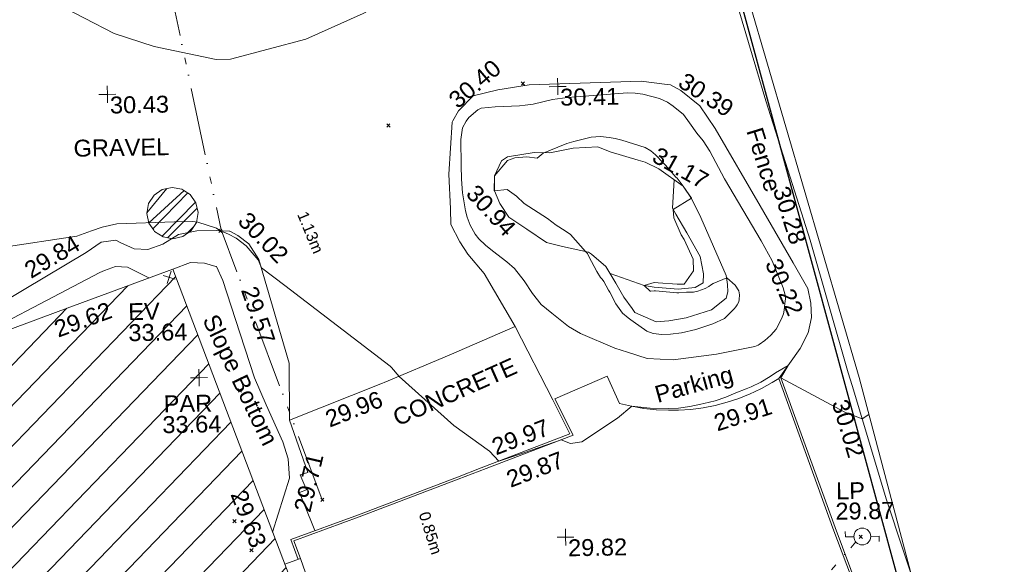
# Model space of a CAD drawing. Header units: millimetres. Extents: x -287732 to 520720, y -88450 to 287754.
# Tile 357 of 383: x 403332 to 425196, y 151249 to 163332. Entities that reach past the tile are written whole.
import ezdxf

# ---------------------------------------------------------------- set-up
doc = ezdxf.new("R2010")
doc.units = ezdxf.units.MM
for name, pattern in [('IMPORT-HIDDEN2 _3_', [4762.5, 3175, -1587.5]), ('IMPORT-UG_ELEC_LV_QLB2 _2_', [2700, 1500, -300.0000000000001, 0, -250, 150, -300.0000000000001, 0, -200]), ('IMPORT-UG_ELEC_STREET LIGHTING_QLB2 _2_', [2700, 1500, -300.0000000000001, 0, -250, 150, -300.0000000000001, 0, -200])]:
    doc.linetypes.add(name, pattern=pattern)
for name, color, linetype, lineweight, true_color in [('00_TOPO_EAVE', 7, 'Continuous', 9, 0x666666), ('00_TOPO_FURN_LAMP_POST', 7, 'Continuous', 9, 0x666666), ('00_UAV_BUILDING_HATCH', 7, 'Continuous', 9, 0x999999), ('00_UAV_BUILDING_OUTLINE', 5, 'Continuous', 9, 0x0000ff), ('00_UAV_CONCRETE', 9, 'Continuous', 9, 0x808080), ('00_UAV_EAVE', 7, 'Continuous', 9, 0x666666), ('00_UAV_FENCE', 7, 'Continuous', 9, 0x264c2f), ('00_UAV_FURN_LAMP_POST', 7, 'Continuous', 9, 0xa50000), ('00_UAV_KERB_BOTTOM', 1, 'Continuous', 9, 0xff0000), ('00_UAV_KERB_TOP', 7, 'Continuous', 9, 0xa500a5), ('00_UAV_LEVEL_SPOT', 7, 'Continuous', 9, 0x666666), ('00_UAV_PARAPET', 7, 'Continuous', 9, 0x666666), ('00_UAV_PARKING', 4, 'Continuous', 9, 0x00ffff), ('00_UAV_SLOPE_BOTTOM', 30, 'Continuous', 9, 0xff7f00), ('00_UAV_SLOPE_TOP', 40, 'Continuous', 9, 0xffbf00), ('00_UAV_TREE_LINE', 7, 'Continuous', 9, 0x52a552), ('01_DTM_CONTOUR_MJR', 7, 'Continuous', 9, 0x7f3f00), ('01_DTM_CONTOUR_MNR', 7, 'Continuous', 9, 0xa5a552), ('12333-PUM-2D-U-0001-C01 - Rev2_REVIT IMPORT_dwg', 7, 'Continuous', 9, 0x767676), ('PUM-CHAMBER EXTENTS', 6, 'IMPORT-HIDDEN2 _3_', 9, 0xff00ff), ('PUM-ELECTRIC-LV-QLB2', 1, 'IMPORT-UG_ELEC_LV_QLB2 _2_', 9, 0xff0000), ('PUM-ELECTRIC-SL-QLB2', 7, 'IMPORT-UG_ELEC_STREET LIGHTING_QLB2 _2_', 9, 0xff7f7f), ('PUM-SURVEY BOUNDARY_EXTENT', 190, 'Continuous', 25, 0x7f00ff)]:
    doc.layers.add(name, color=color, linetype=linetype, lineweight=lineweight, true_color=true_color)
doc.layers.add('00_UAV_SURVEY_TEXT', color=7, linetype='Continuous', lineweight=9)
doc.layers.add('GEN-TEXT', color=7, linetype='Continuous', lineweight=9)
doc.styles.add('Arial_1', font='arial.ttf', dxfattribs={"height": 250})
doc.styles.add('Swis721 Lt BT_2', font='swissl.ttf', dxfattribs={"height": 375})

# ---------------------------------------------------------------- blocks, each defined once
blk = doc.blocks.new('12333-PUM-2D-U-0001-C01 - Rev2_REVIT IMPORT_dwg_MSL_Eaves_SYM_1-V82-Site Location Plan Proposed')
at = {"layer": '00_TOPO_EAVE', "color": 254, "true_color": 0xcccccc}
for p, q in [((356.5791934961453, -116.0873754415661), (-356.5791934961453, 116.0873754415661)), ((-116.0873754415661, -356.5791934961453), (116.0873754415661, 356.5791934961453))]:
    blk.add_line(p, q, dxfattribs=at)
blk = doc.blocks.new('12333-PUM-2D-U-0001-C01 - Rev2_REVIT IMPORT_dwg_MSL_Lamp_Post_SYM-2077240-Site Location Plan Proposed')
at = {"layer": '00_TOPO_FURN_LAMP_POST', "color": 254, "true_color": 0xcccccc, "flags": 128}
for points in [[(-500.1060478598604, 0), (-1000.212095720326, 0), (-1000.212095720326, 316.7338303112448)], [(500.1060478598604, 0), (1000.21209571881, 0), (1000.21209571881, -316.7338303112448)]]:
    blk.add_lwpolyline(points, dxfattribs=at)
at = {"layer": '00_TOPO_FURN_LAMP_POST', "color": 254, "true_color": 0xcccccc}
blk.add_circle((0, 0), 500.1060478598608, dxfattribs=at)
blk = doc.blocks.new('12333-PUM-2D-U-0001-C01 - Rev2_REVIT IMPORT_dwg_MSL_Parapet_SYM-V122-Site Location Plan Proposed')
at = {"layer": '00_UAV_PARAPET', "color": 254, "true_color": 0xcccccc, "flags": 128}
for points in [[(0, -500.0000000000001), (0, 0), (-500.0000000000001, 0)], [(500.0000000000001, 0), (0, 0), (0, 500.0000000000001)]]:
    blk.add_lwpolyline(points, dxfattribs=at)
blk = doc.blocks.new('12333-PUM-2D-U-0001-C01 - Rev2_REVIT IMPORT_dwg_UAV-2077255-Site Location Plan Proposed')
at = {"layer": '00_UAV_LEVEL_SPOT', "color": 254, "true_color": 0xcccccc, "flags": 128}
for points in [[(0, -500.0000000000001), (0, 0), (-500.0000000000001, 0)], [(500.0000000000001, 0), (0, 0), (0, 500.0000000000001)]]:
    blk.add_lwpolyline(points, dxfattribs=at)
blk = doc.blocks.new('12333-PUM-2D-U-0001-C01 - Rev2_REVIT IMPORT_dwg_MGS62954_T2_Galway_ITM_3d_Rev1-2077680-Site Location Plan Proposed')
at = {"layer": '00_UAV_BUILDING_HATCH', "true_color": 0xcccccc}
h = blk.add_hatch(dxfattribs=at)
h.set_pattern_fill('FP_1', color=254, style=0, pattern_type=2)
h.set_pattern_definition([(45, (0, 0), (-441.9417382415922, 441.9417382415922), [])])
h.paths.add_polyline_path([(534258130.3624687, 725648483.3139626), (534277656.3624687, 725655386.3139625), (534278388.3624688, 725653331.3139626), (534295255.4606528, 725659853.8927271), (534294221.4606529, 725663214.8927271), (534296151.4606528, 725663830.8927269), (534296560.4606526, 725662667.892727), (534309422.4606529, 725667184.8927269), (534307379.4606528, 725673087.8927273), (534303370.4606528, 725671653.8927271), (534300995.586905, 725678397.3035645), (534310510.4335188, 725681741.4081918), (534314220.586905, 725671576.3035644), (534326500.586905, 725675858.3035647), (534324518.5869049, 725681362.3035645), (534326113.5869048, 725681952.3035647), (534324160.5869049, 725687672.3035647), (534318720.5869049, 725685739.3035644), (534311382.586905, 725706099.3035647), (534306310.3243251, 725704323.4114221), (534306355.1088055, 725704192.7557819), (534273124.3649247, 725692215.3564034), (534273147.722073, 725692180.3999606), (534273192.9489231, 725691953.0292308), (534273147.722073, 725691725.658501), (534273018.9269006, 725691532.9029037), (534272826.1713033, 725691404.1077313), (534272598.8005735, 725691358.8808813), (534272359.2318197, 725691412.2581903), (534272168.7586477, 725691547.7426457), (534272046.0540514, 725691744.888188), (534272030.8694313, 725691821.2264287), (534266685.9286339, 725689894.7426035), (534268524.939883, 725684612.5737506), (534268047.928634, 725684437.7426035), (534269413.1688387, 725680562.3524156), (534277645.4188779, 725683533.3784789), (534277949.5529159, 725682690.6704743), (534281834.7170621, 725684092.8295298), (534281561.9286339, 725684932.7426034), (534287959.928634, 725687070.7426035), (534294707.928634, 725667896.7426035), (534289312.3624687, 725665760.3139626), (534287625.3624685, 725670664.3139626), (534264563.3624688, 725662495.3139625), (534260945.3624687, 725672663.3139623), (534250837.3624687, 725669091.3139625), (534258126.7857321, 725648493.4208305)])
h.paths.add_polyline_path([(534297904.586905, 725687834.3035645), (534296489.5869049, 725693151.3035643), (534301799.586905, 725695024.3035644), (534303779.5869048, 725689436.3035645), (534301175.8806049, 725688726.3227148)])
at = {"layer": '00_UAV_BUILDING_OUTLINE', "color": 254, "true_color": 0xcccccc, "flags": 128}
blk.add_lwpolyline([(534295075.1652696, 725700127.1113536), (534299778.7335694, 725701822.4244721), (534304482.3018697, 725703517.7375907), (534306355.1088054, 725704192.7557818), (534306310.3243249, 725704323.4114221), (534309020.0596396, 725705272.139446), (534311382.5869048, 725706099.3035647), (534313077.9019064, 725701395.4859809), (534314773.2169079, 725696691.6683966), (534316468.5319094, 725691987.8508127), (534318163.846911, 725687284.0332288), (534318720.5869048, 725685739.3035643), (534321884.6900651, 725686863.6071323), (534324160.5869048, 725687672.3035644), (534324995.6435801, 725685226.5666556), (534326113.5869048, 725681952.3035647)], dxfattribs=at)
at = {"layer": '00_UAV_CONCRETE', "color": 254, "true_color": 0xcccccc}
blk.add_line((534314104.7485062, 725699627.7358189), (534313758.4066768, 725699507.3588176), dxfattribs=at)
at = {"layer": '00_UAV_CONCRETE', "color": 254, "true_color": 0xcccccc, "flags": 128}
blk.add_lwpolyline([(534319772.665399, 725703050.11376), (534318962.7484999, 725704689.7360002), (534317487.7485, 725704081.7360002), (534316035.0972621, 725703499.3096812), (534315998.7484999, 725703484.736), (534313918.7484999, 725702705.7360001), (534314302.7484999, 725701536.736), (534314133.7484999, 725701488.7360002), (534314268.7485, 725701149.7360001), (534314109.7484999, 725701096.7360002), (534314394.7290625, 725700356.1402731), (534314438.4941374, 725700242.4054018)], dxfattribs=at)
at = {"layer": '00_UAV_FENCE', "color": 254, "true_color": 0xcccccc, "flags": 128}
blk.add_lwpolyline([(534320389.2509079, 725722295.602911), (534322026.9295781, 725717574.8527672), (534322067.324325, 725717458.4114221), (534323679.0831036, 725712856.5119228), (534323835.3243248, 725712410.4114221), (534324615.3243248, 725709605.4114221), (534325077.7794791, 725708060.7516631), (534325547.3243248, 725706492.411422), (534326340.3243248, 725703539.4114221), (534326421.4476557, 725703251.9306183), (534327140.3243249, 725700704.4114221), (534327841.8839352, 725698460.7306354), (534328104.3243249, 725697621.4114221), (534329204.8015908, 725693653.4179425), (534329542.3243249, 725692436.4114221), (534330410.324325, 725689060.4114221)], dxfattribs=at)
at = {"layer": '00_UAV_KERB_BOTTOM', "color": 254, "true_color": 0xcccccc, "flags": 128}
for points in [[(534324794.7485063, 725703437.7358189), (534325939.7485063, 725700092.735819), (534326430.7921224, 725698715.4712597), (534327071.7485063, 725696917.7358189), (534327742.7485063, 725695001.7358189), (534326745.1810315, 725694653.3789229), (534325663.7485064, 725694275.7358189), (534323191.7485062, 725693377.7358189), (534322047.8799772, 725692941.646758), (534321869.7485062, 725692873.7358187)], [(534314104.7485064, 725699627.7358189), (534313962.7485064, 725700024.7358189), (534315426.7485063, 725700531.735819), (534317637.7485063, 725701325.735819), (534318266.2247632, 725701555.0513378), (534320205.7485062, 725702262.7358189), (534319817.7485062, 725703071.735819)]]:
    blk.add_lwpolyline(points, dxfattribs=at)
at = {"layer": '00_UAV_KERB_TOP', "color": 254, "true_color": 0xcccccc, "flags": 128}
for points in [[(534324842.0538554, 725703453.9285319), (534325986.9511545, 725700109.2285619), (534326478.1010932, 725698731.6657922), (534327118.8918768, 725696934.3948227), (534327806.4794167, 725694971.0301031), (534326855.7383016, 725694639.0252694), (534325680.5271744, 725694228.6340821), (534323209.1912981, 725693330.8753372), (534322157.4599354, 725692929.9126996), (534321887.5600289, 725692827.0159124)], [(534314057.669465, 725699610.8964642), (534313898.6588702, 725700055.4542539), (534315410.1173587, 725700578.8896729), (534317620.7296044, 725701372.7504252), (534318155.2705457, 725701567.7912593), (534320136.8292893, 725702290.8132775), (534319772.665399, 725703050.11376)]]:
    blk.add_lwpolyline(points, dxfattribs=at)
at = {"layer": '00_UAV_PARKING', "color": 254, "true_color": 0xcccccc}
blk.add_line((534314104.7485062, 725699627.7358189), (534314696.7485064, 725697894.7358189), dxfattribs=at)
at = {"layer": '00_UAV_PARKING', "color": 254, "true_color": 0xcccccc, "flags": 128}
blk.add_lwpolyline([(534319817.7485062, 725703071.735819), (534320986.7485062, 725703557.7358189), (534321252.7485063, 725702947.7358189), (534321518.0745678, 725702879.0384374), (534321787.190613, 725702827.1365758), (534322059.0345643, 725702792.2350671), (534322332.5335771, 725702774.4716512), (534322556.7485063, 725702772.735819), (534322830.4897625, 725702786.2625976), (534323102.8414996, 725702816.9510398), (534323372.7288691, 725702864.6800324), (534323639.0867494, 725702929.261211), (534323900.8639476, 725703010.4397031), (534324157.0273487, 725703107.8951343), (534324249.7465417, 725703150.0109063), (534324406.5659927, 725703221.2428923), (534324648.4950644, 725703350.0356456), (534324794.7485063, 725703437.7358189)], dxfattribs=at)
at = {"layer": '00_UAV_SLOPE_BOTTOM', "color": 254, "true_color": 0xcccccc, "flags": 128}
for points in [[(534318962.7484999, 725704689.7360002), (534318295.3245001, 725705877.4115), (534317939.3245002, 725706314.4115001), (534317768.3245001, 725706592.4115), (534317576.3245, 725706983.4115), (534317572.3245001, 725707325.4115001), (534317551.3245001, 725708095.4115), (534317642.3245001, 725709252.4115001), (534317656.9985378, 725709278.0654123), (534317785.3245001, 725709502.4115), (534318119.3245001, 725709823.4115001), (534318671.3245, 725709946.4115), (534319367.3245, 725710049.4115001), (534321857.3245, 725710087.4115001), (534322370.0117937, 725710011.1045543), (534322502.3245001, 725709991.4115001), (534322729.3245001, 725709863.4115001), (534323147.3245001, 725709516.4115001), (534323482.3245, 725709009.4115001), (534324448.3245001, 725707274.4115001), (534325156.274173, 725705994.0181463), (534325472.3245001, 725705422.4115), (534325539.3245, 725705096.4115001), (534325546.3245, 725704779.4115), (534325464.3245001, 725704436.4115), (534325285.3245001, 725704094.4115002), (534324794.7485063, 725703437.7358189)], [(534321089.8519862, 725705831.8107947), (534321842.3245001, 725705549.4115001), (534322062.3245001, 725705512.4115001), (534322593.3245001, 725705459.4115001), (534322974.3245001, 725705489.4115), (534323155.3245001, 725705585.4115), (534323165.3245001, 725705785.4115001), (534323096.3245001, 725706171.4115001), (534322813.3245, 725706706.4115), (534322576.3245001, 725707120.4115001), (534322502.3245001, 725707260.4115001), (534322546.7269245, 725707887.7472982)], [(534310848.4244108, 725705912.28348), (534310376.3245001, 725706161.4115), (534310115.3245, 725706181.4115), (534309869.3245001, 725706096.4115001), (534309760.3245001, 725706052.4115001), (534306310.3243249, 725704323.4114221), (534306339.7807832, 725704338.1738037)], [(534313499.1850438, 725700226.594637), (534313891.3245001, 725701415.4115002), (534313874.3245001, 725701843.4115), (534313762.3245001, 725702224.4115002), (534313401.3245001, 725703049.4115), (534313158.3245001, 725703654.4115001), (534312756.2299093, 725704959.2655461), (534312489.3245001, 725705825.4115001), (534312354.3245001, 725706136.4115), (534312340.3245, 725706138.4115002), (534312086.3245002, 725706216.4115), (534311781.3245, 725706241.4115002), (534311382.5869048, 725706099.3035645)]]:
    blk.add_lwpolyline(points, dxfattribs=at)
at = {"layer": '00_UAV_SLOPE_TOP', "color": 254, "true_color": 0xcccccc, "flags": 128}
blk.add_lwpolyline([(534323331.3245, 725704984.4115), (534322761.3245001, 725704816.4115), (534322375.3245, 725704757.4115001), (534322094.3245001, 725704745.4115001), (534321628.3245001, 725704957.4115), (534321567.3245001, 725705045.4115002), (534321384.3245, 725705302.4115), (534321216.3245002, 725705613.4115), (534321000.3245001, 725705986.4115), (534320684.3245001, 725706269.4115), (534320617.3245, 725706310.4115001), (534320041.3245, 725706450.4115001), (534319692.3245001, 725706544.4115001), (534319257.7972078, 725706845.0771958), (534318861.3245001, 725707119.4115001), (534318668.3245001, 725707425.4115002), (534318553.3245, 725707713.4115), (534318564.3245002, 725708041.4115), (534318720.3245, 725708373.4115001), (534318860.3245, 725708460.4115002), (534319449.3245002, 725708543.4115001), (534319801.3245001, 725708529.4115001), (534320320.3245001, 725708629.4115001), (534320868.3245002, 725708645.4115001), (534321142.3245, 725708529.4115001), (534321760.1417096, 725708338.6974977), (534321913.3245001, 725708291.4115), (534322213.3245001, 725708131.4115), (534322748.3245002, 725707740.4115), (534322929.3245, 725707467.4115001), (534323130.3245001, 725707039.4115001), (534323665.3245001, 725705744.4115001), (534323694.3245001, 725705539.4115), (534323697.3245001, 725705378.4115), (534323655.3245001, 725705239.4115001)], close=True, dxfattribs=at)
blk.add_lwpolyline([(534306817.3245001, 725704985.4115001), (534308074.6815334, 725705704.714618), (534309467.3245001, 725706501.4115002), (534309804.3245, 725706721.4115001), (534310133.3245001, 725706766.4115001), (534310228.3245001, 725706709.4115), (534310532.3245001, 725706566.4115), (534310837.3245001, 725706541.4115), (534311175.3245001, 725706658.4115), (534311525.3245002, 725706862.4115), (534311931.3245001, 725706940.4115002), (534312372.3245001, 725706941.4115), (534312655.6486632, 725706918.9409629), (534312662.3245002, 725706918.4115001), (534312840.3245, 725706821.4115), (534313079.3245001, 725706628.4115001), (534313297.3245002, 725706277.4115001), (534313932.3245001, 725703963.4115), (534313918.7484999, 725702705.7360001)], dxfattribs=at)
at = {"layer": '00_UAV_TREE_LINE', "color": 254, "true_color": 0xcccccc, "flags": 128}
blk.add_lwpolyline([(534310837.2722841, 725749438.6609697), (534309905.2722841, 725745278.6609697), (534309789.2722842, 725744421.6609697), (534309825.2722842, 725743677.6609697), (534312213.2509079, 725736174.6029111), (534312707.250908, 725734512.6029111), (534313289.2509078, 725733305.602911), (534314274.2509079, 725732431.6029112), (534315105.2509079, 725731852.6029111), (534316079.2509079, 725731309.6029111), (534316719.2509079, 725730536.6029111), (534317304.2509078, 725728943.6029111), (534320382.2509079, 725721266.602911), (534322915.7485062, 725716499.735819), (534324281.7485062, 725711808.735819), (534326579.7485062, 725703426.735819), (534328530.7485062, 725695507.7358189), (534329612.7485062, 725686913.7358189)], dxfattribs=at)
at = {"layer": '01_DTM_CONTOUR_MJR', "color": 254, "true_color": 0xcccccc, "flags": 128}
blk.add_lwpolyline([(534326782.5318602, 725702603.6495144), (534326630, 725702510), (534326250.8298165, 725702666.1322006), (534324840, 725703450.0000002), (534325010, 725703720.0000002), (534324723.5181348, 725703560.7527758), (534324601.9930812, 725703484.4193728), (534324395.4964837, 725703366.3536645), (534324177.7310078, 725703264.513067), (534324066.8184819, 725703222.79868), (534323839.8130546, 725703132.7813692), (534323614.6783548, 725703046.0575415), (534323372.8000435, 725702969.2016956), (534323122.334004, 725702910.080483), (534323053.2106439, 725702898.2259551), (534322808.505237, 725702853.9033495), (534322555.4751132, 725702820.6787331), (534322334.8214288, 725702811.5384616), (534322067.5579325, 725702810.7843137), (534321791.4895494, 725702848.2056032), (534321520.0000001, 725702880.0000001), (534321202.3170733, 725702617.987805), (534320395.0896152, 725702106.5923913), (534320144.2178007, 725702076.1967961), (534319940.0000002, 725702160), (534319081.3307316, 725701883.4710009), (534318550.0000001, 725701710.0000001), (534318348.1544781, 725701938.9765226), (534317564.7412981, 725702521.9314024), (534316370.0000001, 725703630.0000001), (534316200.5392013, 725703832.3598394), (534316172.3539013, 725703861.796617), (534313868.468912, 725705690.4766841), (534313350, 725706090.0000001), (534313281.3144138, 725706269.6191188), (534313018.1887809, 725706588.5102776), (534312799.5418754, 725706763.8540312), (534312634.339018, 725706855.4336582), (534312440.0000002, 725706940.0000002), (534312370.8496433, 725706989.2793156), (534311957.3122329, 725707130.0931404), (534311841.8965518, 725707144.4000001), (534311440.9508113, 725707148.1955563), (534310159.1961412, 725707125.2197176), (534309831.2211802, 725707059.9912077), (534309592.6807856, 725706977.2574193), (534309269.356205, 725706870.419314), (534307595.7496654, 725706642.6840696)], dxfattribs=at)
at = {"layer": '01_DTM_CONTOUR_MNR', "color": 254, "true_color": 0xcccccc, "flags": 128}
blk.add_lwpolyline([(534317254.4192096, 725712824.983984), (534316842.9032259, 725712420.0000001), (534316598.5579711, 725712160.6800445), (534316563.0770662, 725712134.2757109), (534315706.5666667, 725711696.5666667), (534314430.0000002, 725711149.0476191), (534312745.4761905, 725710735.4761906), (534312430.0000002, 725710735.7514453), (534311055.770548, 725711045.7705481), (534310174.8638514, 725711349.6049769), (534308869.877701, 725712055.1009494), (534307700.0000001, 725713060.0000002), (534305824.7127722, 725713114.1554317)], dxfattribs=at)
for points in [[(534323668.6894007, 725707891.0417585), (534324457.4944753, 725706498.0690497), (534324691.6751182, 725706051.90733), (534324928.0792912, 725705449.2930114), (534324967.5436617, 725705286.9968517), (534324973.9752501, 725705205.6579534), (534324962.0000002, 725705100), (534324942.4830162, 725704952.4649425), (534324924.6705426, 725704871.511628), (534324892.6633986, 725704797.4997764), (534324797.4780881, 725704597.7433125), (534324755.2585776, 725704528.9668394), (534324637.7614419, 725704404.3318352), (534324497.8020257, 725704282.0479939), (534324370.3378016, 725704202.2435849), (534324350.6564366, 725704188.1619779), (534324315.8760086, 725704169.7966425), (534324280.0957129, 725704156.5483549), (534323424.7568126, 725704000.0312271), (534322460.0000001, 725703890), (534321880.0000001, 725703930.0000002), (534321448.4174312, 725704078.2110094), (534321170.0000001, 725704170.0000001), (534320409.4480168, 725704509.0647538), (534320150.0000001, 725704670.0000001), (534319779.1558737, 725704972.4675428), (534319550.965821, 725705171.2150257), (534319360.1869524, 725705421.1107781), (534319181.1558372, 725705700.7818638), (534318969.9755311, 725705978.7332362), (534318802.1830188, 725706127.6518997), (534318486.3889471, 725706379.2561082), (534318333.9084969, 725706506.9542484), (534318191.2372848, 725706653.1533647), (534318109.3653434, 725706753.8315452), (534318001.1885999, 725706956.5185118), (534317935.9680452, 725707134.2528195), (534317907.6856928, 725707280.177521), (534317844.7067449, 725707677.9618769), (534317827.7931229, 725707981.7901607), (534317824.2615895, 725708288.554843), (534317825.8444709, 725708859.2500869), (534317870.2913949, 725709123.9915011), (534317952.2098239, 725709269.491303), (534318015.6189166, 725709344.1178395), (534318215.7908164, 725709515.211039), (534318295.2989928, 725709548.7039399), (534318607.3989688, 725709574.3938127), (534318789.433004, 725709577.9202569), (534319145.0654206, 725709584.7943926), (534319273.4782609, 725709596.3478262), (534319445.6552045, 725709621.2871747), (534319877.228261, 725709711.8478262), (534320217.1677614, 725709754.4763626), (534321550.0243851, 725709832.3579304), (534321718.1168571, 725709825.9397062), (534321885.555992, 725709797.9315209), (534322258.0250649, 725709692.837799), (534322431.6265473, 725709609.6726693), (534322556.4327599, 725709521.7664038), (534322779.2659847, 725709327.7675477), (534322914.2326502, 725709144.9155799), (534323068.0273973, 725708908.3444227), (534323208.6449581, 725708738.644958), (534323356.0084512, 725708507.8342274)], [(534322750.0000001, 725707740), (534322930.0000002, 725707470.0000001), (534322520.0000001, 725707230), (534322524.8382018, 725707041.3650963), (534322683.7094396, 725706663.0920777), (534322747.6816064, 725706558.3585751), (534322941.655099, 725706119.0075742), (534322941.1271678, 725705855.8876337), (534322730, 725705570.0000002), (534322573.7177132, 725705565.8348635), (534322151.6538114, 725705605.727314), (534322065.4283475, 725705612.0529325), (534321840, 725705550.0000001), (534321970.3436533, 725705425.8328176), (534321990.7860963, 725705421.4705883), (534322063.0783514, 725705432.0150989), (534322093.4715045, 725705431.5511616), (534322565.6110596, 725705378.7035317), (534322612.2853565, 725705376.1021879), (534322777.4030979, 725705385.6006804), (534322937.9221083, 725705387.6562501), (534323030.6422562, 725705404.0901374), (534323194.617182, 725705465.7854064), (534323282.0394737, 725705504.5723685), (534323312.6785715, 725705530.625), (534323373.1617342, 725705569.8904026), (534323680.0000002, 725705690.0000002), (534323860.3223496, 725705526.8982809), (534323944.7469854, 725705399.0094746), (534323957.8119181, 725705311.8987386), (534323945.9371118, 725705203.6080041), (534323935.8445488, 725705152.3484614), (534323903.7487923, 725705087.657005), (534323869.5101553, 725705043.5842294), (534323828.5907836, 725705000.2849797), (534323612.0626922, 725704790.9889178), (534323352.4638014, 725704675.134123), (534322973.408517, 725704556.573862), (534322653.8018949, 725704490.7858741), (534322407.5541936, 725704460.3481458), (534322215.6705713, 725704457.9008344), (534322021.2401623, 725704481.5092055), (534321886.2792839, 725704536.7298754), (534321588.3688543, 725704756.469954), (534321535.7670012, 725704798.1650673), (534321476.2500001, 725704843.7500001), (534321349.7774078, 725704947.3538765), (534321206.5791661, 725705159.8619525), (534321074.7809832, 725705415.7914352), (534321050.9307359, 725705461.4718615), (534320950.9618875, 725705658.4210528), (534320909.749679, 725705709.8331195), (534320874.6267177, 725705744.1519085), (534320797.8606298, 725705879.8792984), (534320623.1359459, 725706213.6934367), (534320594.9824608, 725706282.6370666), (534320550.0000001, 725706330.0000001), (534320230.1873614, 725706712.6396896), (534320113.5162312, 725706795.206651), (534319913.459405, 725706921.4220878), (534319725.7345529, 725707079.9887956), (534319212.2885574, 725707418.679429), (534319039.4032259, 725707586.4139785), (534318841.8271696, 725707736.1647748), (534318550.0000001, 725707710.0000001), (534318560.0000002, 725708040.0000001), (534318857.5155957, 725708381.0012478), (534319020.1762115, 725708437.753304), (534319289.0000001, 725708449), (534319514.0467808, 725708415.7880619), (534319650.0000001, 725708530), (534319778.9260387, 725708580.4269792), (534320178.8714948, 725708730.5540601), (534320333.7390717, 725708775.2416143), (534320725.2968549, 725708867.0547179), (534320932.716109, 725708878.0585779), (534321122.7339681, 725708847.6949872), (534321258.3621534, 725708822.6175456), (534321406.7643867, 725708786.6340934), (534321916.4069661, 725708610.3483044), (534322041.2526346, 725708537.2433348), (534322145.3176646, 725708445.8979528), (534322309.9704511, 725708267.9592227), (534322365.9404273, 725708210.8579996), (534322590.5054482, 725707946.8799909), (534322614.8249274, 725707917.5283941)]]:
    blk.add_lwpolyline(points, close=True, dxfattribs=at)
at = {"xscale": 0.375, "yscale": 0.375, "zscale": 0.375}
for name, p in [('12333-PUM-2D-U-0001-C01 - Rev2_REVIT IMPORT_dwg_UAV-2077255-Site Location Plan Proposed', (534310000, 725710000.0000001)), ('12333-PUM-2D-U-0001-C01 - Rev2_REVIT IMPORT_dwg_UAV-2077255-Site Location Plan Proposed', (534320000, 725710000.0000001)), ('12333-PUM-2D-U-0001-C01 - Rev2_REVIT IMPORT_dwg_MSL_Eaves_SYM_1-V82-Site Location Plan Proposed', (534311299.5870001, 725705918.3035)), ('12333-PUM-2D-U-0001-C01 - Rev2_REVIT IMPORT_dwg_MSL_Parapet_SYM-V122-Site Location Plan Proposed', (534311923.587, 725703678.3035)), ('12333-PUM-2D-U-0001-C01 - Rev2_REVIT IMPORT_dwg_UAV-2077255-Site Location Plan Proposed', (534320000, 725700000)), ('12333-PUM-2D-U-0001-C01 - Rev2_REVIT IMPORT_dwg_MSL_Lamp_Post_SYM-2077240-Site Location Plan Proposed', (534326588.7485063, 725699898.7358189))]:
    blk.add_blockref(name, p, dxfattribs=at)
at = {"layer": '00_UAV_BUILDING_OUTLINE', "color": 251, "true_color": 0x666666, "char_height": 375, "width": 1495.902363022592, "attachment_point": 1, "line_spacing_factor": 1.005061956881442, "style": 'Swis721 Lt BT_2'}
for s, insert, rotation in [('29.62', (534308688.3192314, 725704974.0709258), 19.296086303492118), ('29.63', (534312926.0431331, 725701209.660239), 289.81980023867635)]:
    blk.add_mtext(s, dxfattribs=dict(at, insert=insert, rotation=rotation))
at = {"layer": '00_UAV_CONCRETE', "color": 251, "true_color": 0x666666, "char_height": 375, "width": 1495.902363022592, "attachment_point": 1, "line_spacing_factor": 1.005061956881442, "style": 'Swis721 Lt BT_2'}
for s, insert, rotation in [('29.96', (534314671.9411075, 725702870.5163064), 20.58351146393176), ('29.71', (534313975.8727641, 725700719.8871158), 75.81340348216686)]:
    blk.add_mtext(s, dxfattribs=dict(at, insert=insert, rotation=rotation))
at = {"layer": '00_UAV_EAVE', "char_height": 375, "attachment_point": 1, "line_spacing_factor": 1.005061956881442, "style": 'Swis721 Lt BT_2'}
for s, insert, width in [('EV', (534310377.2562355, 725705357.8094479), 736.078940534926), ('33.64', (534310372.5878323, 725704891.0588237), 1495.902363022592)]:
    blk.add_mtext(s, dxfattribs=dict(at, insert=insert, width=width))
at = {"layer": '00_UAV_FENCE', "color": 251, "true_color": 0x666666, "char_height": 375, "attachment_point": 1, "line_spacing_factor": 1.005061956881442, "style": 'Swis721 Lt BT_2'}
for s, insert, width, rotation in [('Fence', (534324527.8322813, 725709049.0319568), 1681.10932225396, 286.09608154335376), ('30.28', (534325093.7148312, 725707737.0283985), 1495.902363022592, 286.6671561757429), ('30.02', (534326319.7706869, 725702984.3550786), 1495.902363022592, 285.75837373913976)]:
    blk.add_mtext(s, dxfattribs=dict(at, insert=insert, width=width, rotation=rotation))
at = {"layer": '00_UAV_FURN_LAMP_POST', "color": 251, "true_color": 0x666666, "char_height": 375, "attachment_point": 1, "line_spacing_factor": 1.005061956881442, "style": 'Swis721 Lt BT_2'}
for s, insert, width in [('LP', (534326024.0004881, 725701107.3052119), 707.5855621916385), ('29.87', (534326001.4569767, 725700656.7431138), 1495.902363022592)]:
    blk.add_mtext(s, dxfattribs=dict(at, insert=insert, width=width))
at = {"layer": '00_UAV_KERB_BOTTOM', "color": 251, "true_color": 0x666666, "insert": (534318669.6365269, 725701466.2376219), "char_height": 375, "width": 1495.902363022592, "attachment_point": 1, "rotation": 20.045781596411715, "line_spacing_factor": 1.005061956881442, "style": 'Swis721 Lt BT_2'}
blk.add_mtext('29.87', dxfattribs=at)
at = {"layer": '00_UAV_KERB_TOP', "color": 251, "true_color": 0x666666, "insert": (534318358.0174277, 725702191.3789467), "char_height": 375, "width": 1495.902363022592, "attachment_point": 1, "rotation": 20.045781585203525, "line_spacing_factor": 1.005061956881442, "style": 'Swis721 Lt BT_2'}
blk.add_mtext('29.97', dxfattribs=at)
at = {"layer": '00_UAV_LEVEL_SPOT', "char_height": 375, "width": 1495.902363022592, "attachment_point": 1, "line_spacing_factor": 1.005061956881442, "style": 'Swis721 Lt BT_2'}
for s, insert in [('30.43', (534310051.8765643, 725709949.1441547)), ('30.41', (534320051.8765643, 725709949.1441547)), ('29.82', (534320051.8765643, 725699949.1441548))]:
    blk.add_mtext(s, dxfattribs=dict(at, insert=insert))
at = {"layer": '00_UAV_PARAPET', "char_height": 375, "attachment_point": 1, "line_spacing_factor": 1.005061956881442, "style": 'Swis721 Lt BT_2'}
for s, insert, width in [('PAR', (534311128.9424914, 725703299.4014806), 1168.228512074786), ('33.64', (534311091.652664, 725702837.2687906), 1495.902363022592)]:
    blk.add_mtext(s, dxfattribs=dict(at, insert=insert, width=width))
at = {"layer": '00_UAV_PARKING', "color": 251, "true_color": 0x666666, "char_height": 375, "attachment_point": 1, "line_spacing_factor": 1.005061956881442, "style": 'Swis721 Lt BT_2'}
for s, insert, width, rotation in [('Parking', (534322003.6253506, 725703303.9084511), 2037.276551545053, 14.390028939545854), ('29.91', (534323302.5019093, 725702644.107286), 1495.902363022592, 16.75891284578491)]:
    blk.add_mtext(s, dxfattribs=dict(at, insert=insert, width=width, rotation=rotation))
at = {"layer": '00_UAV_SLOPE_BOTTOM', "color": 251, "true_color": 0x666666, "char_height": 375, "attachment_point": 1, "line_spacing_factor": 1.005061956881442, "style": 'Swis721 Lt BT_2'}
for s, insert, width, rotation in [('30.40', (534317534.4814122, 725709819.121711), 1495.902363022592, 39.54431404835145), ('30.39', (534322854.0199833, 725710282.192062), 1495.902363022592, 326.0380846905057), ('30.22', (534324873.864141, 725706140.5634967), 1495.902363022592, 292.81173112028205), ('29.57', (534313243.2251169, 725705725.2537792), 1495.902363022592, 287.71376744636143), ('Slope Bottom', (534312356.17562, 725705122.0795326), 3685.143599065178, 294.6960104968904)]:
    blk.add_mtext(s, dxfattribs=dict(at, insert=insert, width=width, rotation=rotation))
at = {"layer": '00_UAV_SLOPE_TOP', "color": 251, "true_color": 0x666666, "char_height": 375, "width": 1495.902363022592, "attachment_point": 1, "line_spacing_factor": 1.005061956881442, "style": 'Swis721 Lt BT_2'}
for s, insert, rotation in [('31.17', (534322225.8261102, 725708640.1778514), 329.70408712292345), ('30.94', (534318178.5352004, 725707889.9257509), 311.7710817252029), ('30.02', (534313096.4797583, 725707372.2197326), 312.96453157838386), ('29.84', (534308045.7695332, 725706258.715034), 29.77281456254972)]:
    blk.add_mtext(s, dxfattribs=dict(at, insert=insert, rotation=rotation))
at = {"layer": '00_UAV_SURVEY_TEXT', "color": 251, "true_color": 0x666666, "insert": (534309226.8, 725709004.6296079), "char_height": 375, "width": 2322.210334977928, "attachment_point": 1, "line_spacing_factor": 1.005061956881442, "style": 'Swis721 Lt BT_2'}
blk.add_mtext('GRAVEL', dxfattribs=at)
at = {"layer": '00_UAV_SURVEY_TEXT', "color": 251, "true_color": 0x666666, "insert": (534316169.9083602, 725702865.5772852), "char_height": 375, "width": 3286.236302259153, "attachment_point": 1, "rotation": 23.004068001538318, "line_spacing_factor": 1.005061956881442, "style": 'Swis721 Lt BT_2'}
blk.add_mtext('CONCRETE', dxfattribs=at)
blk = doc.blocks.new('12333-PUM-2D-U-0001-C01 - Rev2_REVIT IMPORT_dwg-1620468-Site Location Plan Proposed')
at = {"layer": 'PUM-CHAMBER EXTENTS', "true_color": 0xffaaff}
h = blk.add_hatch(dxfattribs=at)
h.set_pattern_fill('FP_3', color=211, style=0, pattern_type=2)
h.set_pattern_definition([(45, (-533641079.65, -725615854.3560001), (-265.1650429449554, 265.1650429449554), []), (45, (-533640902.873, -725615854.3560001), (-265.1650429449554, 265.1650429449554), [])])
h.paths.add_polyline_path([(670318.695917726, 90918.86973858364), (670536.6562881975, 90962.22475182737), (670724.469581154, 91090.23220057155), (670844.8988001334, 91270.46726376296), (670888.253813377, 91488.42763423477), (670844.8988001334, 91706.38800470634), (670721.4341680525, 91891.1658845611), (670536.6562881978, 92014.63051664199), (670318.6959177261, 92057.98552988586), (670100.7355472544, 92014.63051664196), (669915.9576673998, 91891.1658845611), (669792.4930353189, 91706.38800470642), (669749.138022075, 91488.42763423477), (669792.4930353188, 91270.46726376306), (669915.9576673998, 91085.68938390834), (670100.7355472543, 90962.22475182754), (670219.5629476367, 90938.58851233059)])
at = {"layer": 'GEN-TEXT', "color": 253, "true_color": 0xaaaaaa}
for p, q in [((678113.9948138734, 94191.2884822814), (678184.7054919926, 94261.9991604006)), ((678184.7054919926, 94191.2884822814), (678113.9948138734, 94261.9991604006)), ((675110.9948138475, 93312.28848232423), (675181.7054919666, 93382.99916044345)), ((675181.7054919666, 93312.28848232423), (675110.9948138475, 93382.99916044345)), ((671338.9948138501, 91039.28848227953), (671409.7054919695, 91109.99916039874)), ((671409.7054919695, 91039.28848227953), (671338.9948138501, 91109.99916039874)), ((671711.9948138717, 87491.28848232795), (671782.7054919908, 87561.99916044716)), ((671782.7054919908, 87491.28848232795), (671711.9948138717, 87561.99916044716)), ((673498.9948137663, 85034.28848227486), (673569.7054918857, 85104.99916039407)), ((673569.7054918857, 85034.28848227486), (673498.9948137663, 85104.99916039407)), ((671539.9948138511, 84592.28848223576), (671610.7054919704, 84662.99916035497)), ((671610.7054919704, 84592.28848223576), (671539.9948138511, 84662.99916035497)), ((671907.994813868, 83941.28848228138), (671978.705491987, 84011.99916040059)), ((671978.705491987, 83941.28848228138), (671907.994813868, 84011.99916040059)), ((685438.994813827, 84003.28848231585), (685509.7054919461, 84073.99916043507)), ((685509.7054919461, 84003.28848231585), (685438.994813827, 84073.99916043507))]:
    blk.add_line(p, q, dxfattribs=at)
at = {"layer": 'PUM-CHAMBER EXTENTS', "color": 211, "linetype": 'Continuous', "true_color": 0xffaaff, "flags": 128}
blk.add_lwpolyline([(670888.2538133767, 91488.42763423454), (670844.8988001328, 91706.38800470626), (670721.4341680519, 91891.1658845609), (670582.7834800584, 91983.8093124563), (670536.6562881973, 92014.63051664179), (670318.6959177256, 92057.98552988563), (670100.7355472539, 92014.63051664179), (669915.9576673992, 91891.1658845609), (669792.4930353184, 91706.38800470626), (669749.1380220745, 91488.42763423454), (669792.4930353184, 91270.46726376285), (669897.9141635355, 91112.69339581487), (669915.9576673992, 91085.68938390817), (670100.7355472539, 90962.22475182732), (670318.6959177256, 90918.86973858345), (670536.6562881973, 90962.22475182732), (670721.4341680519, 91085.68938390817), (670724.4695811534, 91090.23220057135), (670844.8988001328, 91270.46726376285)], close=True, dxfattribs=at)
at = {"layer": 'PUM-ELECTRIC-SL-QLB2', "color": 254, "true_color": 0xffd4d4, "flags": 128}
for points in [[(673534.3501528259, 85069.64382133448), (671393.350152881, 91094.64382135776), (670022.3501528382, 98187.64382135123), (668707.808966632, 102815.5490931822)], [(678813.7780942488, 75191.08869694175), (681523.3501528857, 79712.64382137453), (685363.6599332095, 83925.9788733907)]]:
    blk.add_lwpolyline(points, dxfattribs=at)
at = {"layer": 'PUM-SURVEY BOUNDARY_EXTENT', "color": 201, "true_color": 0xd4aaff, "flags": 128}
blk.add_lwpolyline([(488216.8503400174, 30926.89504288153), (531080.8829478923, 24250.27741154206), (561844.1376578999, 20426.38415400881), (566062.0655785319, 8611.398574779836), (571128.6864528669, -7616.027373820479), (575714.0437077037, -7982.768216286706), (646442.309713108, 31495.23056612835), (689841.2207724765, 56725.65899800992), (691426.6726380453, 62926.17045936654), (689638.0678800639, 69873.57358378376), (681836.0986590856, 100645.3796401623), (672155.9695595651, 130601.3585414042), (667140.7217679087, 148790.7201766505), (693350.350153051, 157472.2071436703), (716444.8569162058, 167556.043584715), (696842.6566527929, 196972.3378213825), (686152.5680667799, 214203.8785610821)], dxfattribs=at)
blk.add_blockref('12333-PUM-2D-U-0001-C01 - Rev2_REVIT IMPORT_dwg_MGS62954_T2_Galway_ITM_3d_Rev1-2077680-Site Location Plan Proposed', (-533641079.6498471, -725615854.3561786))
at = {"layer": 'PUM-ELECTRIC-LV-QLB2', "char_height": 250, "width": 1160.025439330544, "attachment_point": 2, "line_spacing_factor": 0.9417779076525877, "style": 'Arial_1'}
for s, insert, rotation in [('1.13m', (673492.8378159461, 91050.4208903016), 291.4005586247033), ('0.85m', (676044.4494424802, 84324.55661220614), 286.5065172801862)]:
    blk.add_mtext(s, dxfattribs=dict(at, insert=insert, rotation=rotation))

msp = doc.modelspace()

# ---------------------------------------------------------------- block references
at = {"layer": '12333-PUM-2D-U-0001-C01 - Rev2_REVIT IMPORT_dwg', "color": 254, "linetype": 'IMPORT-UG_ELEC_STREET LIGHTING_QLB2 _2_', "true_color": 0xffd4d4, "rotation": 0.9999999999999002}
msp.add_blockref('12333-PUM-2D-U-0001-C01 - Rev2_REVIT IMPORT_dwg-1620468-Site Location Plan Proposed', (-261895.0770586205, 55869.5817132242), dxfattribs=at)

doc.saveas('drawing.dxf')
